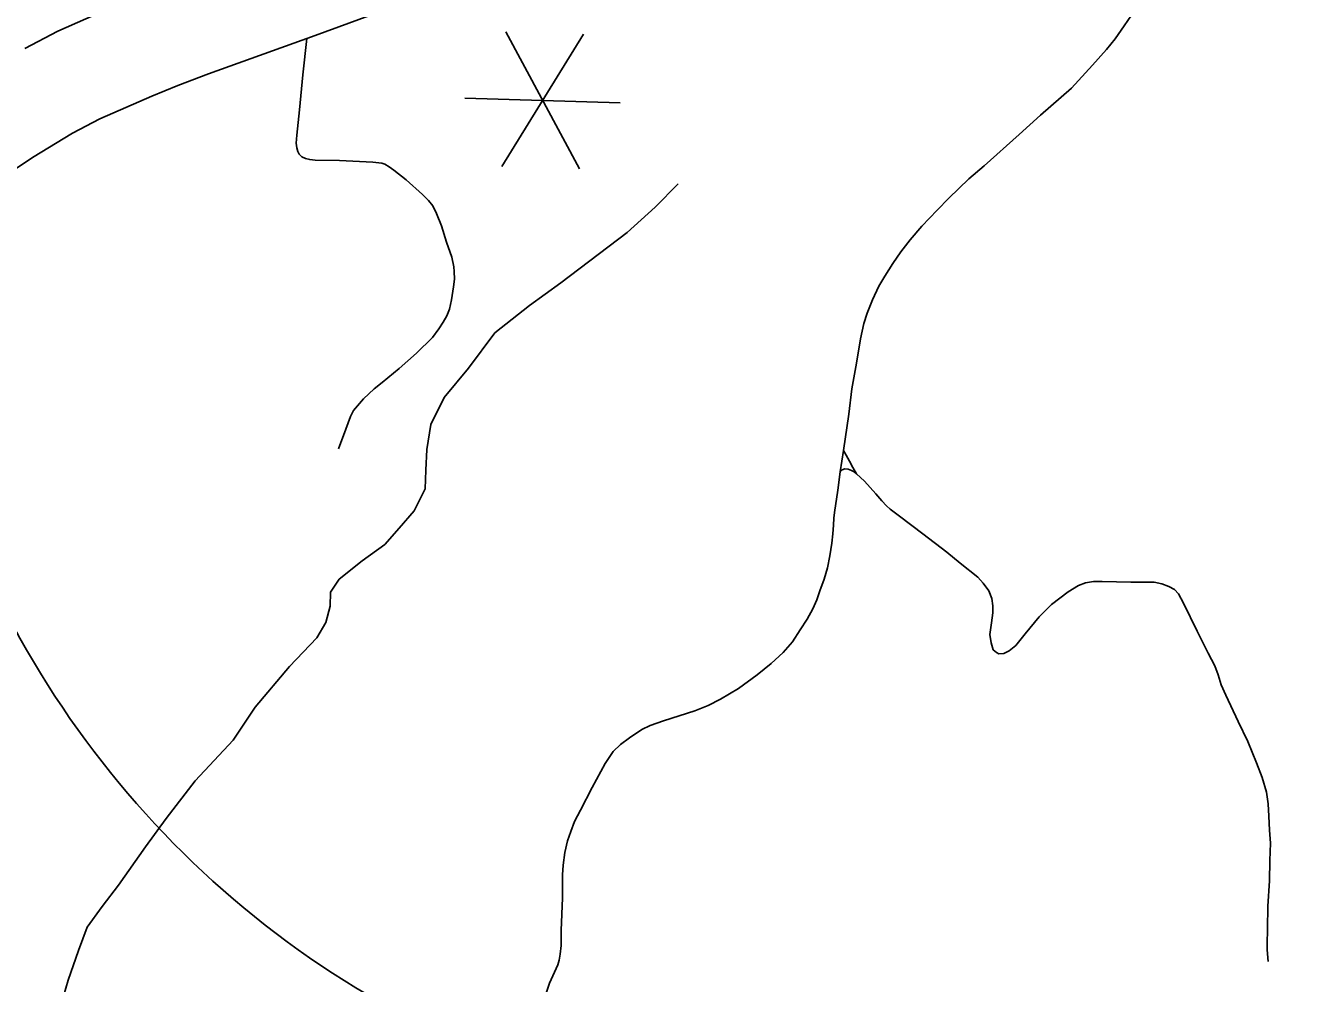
# Model space of a CAD drawing. Extents: x 653372 to 905732, y 627442 to 787275.
# Drawn here: x 707517 to 710791, y 766617 to 769081 of the extents above; entities that cross this region are included whole.
import ezdxf

# ---------------------------------------------------------------- set-up
doc = ezdxf.new("R2010")
doc.units = 0
for name, color, linetype in [('15', 7, 'Continuous'), ('32', 7, 'Continuous'), ('35', 7, 'Continuous'), ('48', 7, 'Continuous'), ('63', 7, 'Continuous')]:
    doc.layers.add(name, color=color, linetype=linetype)

msp = doc.modelspace()

# ---------------------------------------------------------------- linework, layer by layer
at = {"layer": '15'}
for points in [[(708435.4, 769118.9), (708262.7, 769055.3), (707988, 768956.1), (707908.6, 768926.2), (707841.7, 768899.1), (707708.2, 768840.6), (707638.1, 768804.1), (707535.2, 768741.7), (707445.9, 768682.2)], [(707515.4, 769022.1), (707600.1, 769066.2), (707744.5, 769129.5)]]:
    msp.add_lwpolyline(points, dxfattribs=at)
at = {"layer": '32'}
for points in [[(711109.8, 770392.5), (711083.4, 770353.9), (710953.7, 770151), (710820.8, 769940.5), (710670.3, 769697.8), (710556, 769520.2), (710523.7, 769468.4), (710504.6, 769429.6), (710487.2, 769392.8), (710462, 769337.8), (710431.9, 769265.1), (710409.4, 769205.7), (710386.4, 769152.8), (710363.6, 769107.7), (710344.9, 769079.7), (710321, 769046.8), (710298.8, 769018.9), (710263.3, 768979.2), (710209.3, 768919.5), (710129.5, 768850.1)], [(708241, 769047.5), (708230.4, 768954.2), (708221.9, 768864.2), (708215.4, 768798.5), (708213.9, 768778.3), (708214.9, 768766.6), (708217.7, 768756.7), (708221.1, 768749.8), (708228.5, 768742.9), (708237.4, 768738.6), (708248.5, 768736), (708262.4, 768734.2), (708324.7, 768733.7), (708410.7, 768729.3), (708434, 768726.4), (708442, 768723.9), (708453, 768717.7), (708464.8, 768708.4), (708496.6, 768683.7), (708538.5, 768646.5), (708554.2, 768630.4), (708565.5, 768616.8), (708574.8, 768597.2), (708587.3, 768565.9), (708600.4, 768523.7), (708614.5, 768485.1), (708619.5, 768459.9), (708620.5, 768447.7), (708620.8, 768428.7), (708618.4, 768408.6), (708613, 768375.1), (708607.8, 768351.5), (708601.4, 768333.7), (708591.9, 768317.4), (708581.1, 768300.6), (708564.3, 768278.7), (708523.6, 768237.7), (708478.4, 768198.3), (708434.7, 768162.8), (708414.5, 768145.9), (708386.4, 768120.7), (708361.2, 768090.9), (708353.1, 768075.5), (708341.4, 768042.2), (708322.8, 767992)], [(708828.6, 766508.3), (708865.7, 766617.7), (708886.7, 766665.1), (708890.5, 766676.8), (708892.9, 766692.4), (708895.5, 766714.9), (708895.7, 766753.1), (708898.7, 766837.3), (708899, 766895.9), (708900.3, 766921.4), (708904.7, 766953.6), (708911.9, 766983.3), (708920, 767008.1), (708930.1, 767033.3), (708945.7, 767062.2), (708975.6, 767120.7), (709008.4, 767183), (709029.4, 767213.2), (709048.1, 767231.3), (709071.3, 767248.7), (709103.3, 767269.8), (709124.2, 767280), (709158.9, 767292.1), (709239.6, 767317.7), (709273.8, 767331.9), (709305.7, 767348.1), (709352, 767375.9), (709399.6, 767410.8), (709436.3, 767440.1), (709466.5, 767468.1), (709490.9, 767495.8), (709510.9, 767526.1), (709528.9, 767553.9), (709543.4, 767580.4), (709553.4, 767603.2), (709561, 767627), (709572.2, 767657.1), (709580.9, 767686.3), (709587.2, 767717), (709592.1, 767749.2), (709594.8, 767773.2), (709596, 767795.7), (709597, 767813.8), (709599.4, 767828.4), (709607.5, 767885.6), (709613.5, 767933.2), (709621.9, 767988), (709635.7, 768081.2), (709644, 768146.7), (709655.3, 768212), (709665.7, 768274.5), (709674.3, 768314.4), (709682.9, 768341.1), (709696.7, 768375.6), (709712.9, 768410.4), (709728.4, 768436.4), (709749, 768469.1), (709770, 768498.4), (709794, 768529.5), (709824, 768564.6), (709862.9, 768606.1), (709893.3, 768636.6), (709944.3, 768686.5), (709984, 768719.6), (710074.6, 768800.7), (710129.5, 768850.1)], [(709613.5, 767933.2), (709618.4, 767937.8), (709625.3, 767940.5), (709634, 767939.8), (709643, 767936.6), (709649.2, 767933.1), (709655.8, 767928), (709646.6, 767943.8), (709637.9, 767960), (709628.8, 767975.7), (709621.9, 767988)], [(709655.8, 767928), (709676.5, 767909), (709705, 767876.3), (709720.9, 767858.4), (709732.6, 767845.5), (709742.5, 767836.5), (709766.1, 767818.9), (709826.1, 767773.1), (709888.4, 767725.8), (709922.7, 767698.3), (709967.9, 767662.2), (709981.5, 767646.8), (709995.9, 767626.6), (710003.5, 767607), (710006.3, 767588.5), (710006.7, 767570), (710003, 767544), (709999.2, 767514.1), (710002, 767492.8), (710007.7, 767475.2)], [(710007.7, 767475.2), (710015.6, 767467.7), (710021.8, 767464.6), (710034.8, 767465.7), (710048.6, 767472.5), (710065.4, 767486.5), (710090, 767515.7), (710126.1, 767559.6), (710157.5, 767591.5), (710200, 767624.5), (710227.1, 767640.6), (710245.1, 767647.3), (710265.5, 767650.6), (710288.2, 767650.9), (710361.4, 767649.2), (710421.8, 767648.8), (710441.4, 767644.8), (710459.6, 767637.5), (710474.3, 767629.8), (710484.1, 767618.9), (710497.4, 767595.3), (710532, 767523.2), (710560.7, 767466.8), (710577.6, 767433.9), (710586.6, 767410.9), (710594.5, 767385.1), (710605.8, 767358.1), (710638.3, 767290.3), (710662.8, 767238.8), (710685.3, 767184.5), (710699.7, 767146.4), (710711.1, 767108.8), (710715.5, 767079.2), (710717, 767047.3), (710718.8, 767010.8), (710720.7, 766977.4), (710719.3, 766933), (710718.2, 766880.4), (710714.4, 766815.7), (710713.1, 766757.1), (710712.4, 766717.9), (710712.4, 766703), (710714.9, 766672.9)]]:
    msp.add_lwpolyline(points, dxfattribs=at)
at = {"layer": '35'}
msp.add_lwpolyline([(707609, 766563.4), (707626.3, 766624.9), (707653.4, 766701.7), (707675.4, 766761.6), (707714.2, 766814.7), (707756.2, 766869.3), (707825.9, 766968.4), (707879.3, 767041.3), (707953.6, 767138.4), (708051.3, 767242.5), (708108.2, 767327.7), (708196.6, 767432.1), (708267.1, 767506.1), (708290, 767545.7), (708300.6, 767587.3), (708301.6, 767623), (708324.4, 767656.4), (708383.2, 767704.3), (708441.8, 767746), (708478.8, 767788.3), (708517.4, 767832.7), (708545.4, 767889.2), (708546.9, 767937.3), (708550, 767990), (708559.7, 768054.8), (708594.4, 768123.6), (708657.1, 768199.3), (708725, 768290.4), (708814, 768360.7), (708894.9, 768418.8), (709065.5, 768548.6), (709137.3, 768613.2), (709196.5, 768673.5)], dxfattribs=at)
at = {"layer": '48'}
for p, q in [((708952.7, 769058.2), (708742.4, 768717.9)), ((708752.8, 769064.2), (708942.3, 768711.9)), ((708647.6, 768894.1), (709047.4, 768882.1))]:
    msp.add_line(p, q, dxfattribs=at)
at = {"layer": '63'}
msp.add_arc((709642, 768696.1), 2448.6, 185.3058, 290.2772, dxfattribs=at)

doc.saveas('drawing.dxf')
